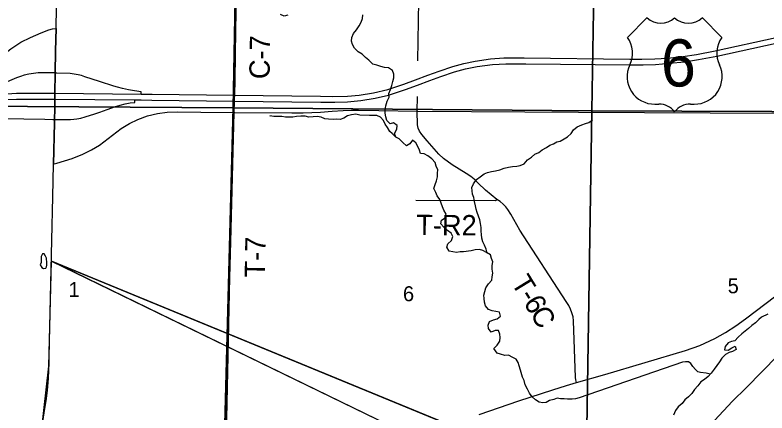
# Model space of a CAD drawing. Extents: x -6.2 to 37.4, y 0.2 to 22.2.
# Drawn here: x 6.554 to 7.605, y 19.048 to 19.604 of the extents above; entities that cross this region are included whole.
import ezdxf

# ---------------------------------------------------------------- set-up
doc = ezdxf.new("R2010")
doc.units = 0
for name, color, linetype in [('GM_X_County_Road', 7, 'Continuous'), ('GM_X_County_Road_Text', 7, 'Continuous'), ('GM_X_Interchange_Ramps', 7, 'Continuous'), ('GM_X_Major_River', 7, 'Continuous'), ('GM_X_Minor_Lake', 7, 'Continuous'), ('GM_X_Minor_River', 7, 'Continuous'), ('GM_X_Rail_Line', 7, 'Continuous'), ('GM_X_Section', 7, 'Continuous'), ('GM_X_Section_Text', 7, 'Continuous'), ('GM_X_State_Route', 7, 'Continuous'), ('GM_X_Township_Road', 7, 'Continuous'), ('GM_X_Township_Road_Text', 7, 'Continuous'), ('GM_X_US_Route', 7, 'Continuous'), ('GM_X_US_Shield', 7, 'Continuous'), ('SH_Border', 7, 'Continuous'), ('SH_Data', 7, 'Continuous')]:
    doc.layers.add(name, color=color, linetype=linetype)

msp = doc.modelspace()

# ---------------------------------------------------------------- linework, layer by layer
at = {"layer": 'GM_X_County_Road'}
for p, q in [((6.6114, 19.5852), (6.6108, 19.5541)), ((6.6108, 19.5541), (6.6102, 19.5231)), ((6.6095, 19.4733), (6.6092, 19.4584)), ((6.8601, 19.4679), (6.8611, 19.4679)), ((6.6092, 19.4584), (6.6091, 19.4536)), ((6.6091, 19.4536), (6.6078, 19.3959)), ((6.6078, 19.3959), (6.6088, 19.3961))]:
    msp.add_line(p, q, dxfattribs=at)
for points in [[(6.3606, 19.478), (6.3805, 19.4779), (6.3946, 19.4779), (6.4079, 19.479), (6.4213, 19.4809), (6.4353, 19.4839), (6.4511, 19.4886), (6.4659, 19.4948), (6.4798, 19.5023), (6.4896, 19.5085), (6.5027, 19.5177), (6.5106, 19.5245), (6.5194, 19.5325), (6.5358, 19.5472), (6.5484, 19.5571), (6.5623, 19.5661), (6.5758, 19.5729), (6.5904, 19.5791), (6.6013, 19.5834), (6.6066, 19.5847), (6.6114, 19.5852)], [(6.6102, 19.5231), (6.6097, 19.4948), (6.6096, 19.4868), (6.6096, 19.4753), (6.6095, 19.4733)], [(6.6088, 19.3961), (6.6127, 19.397), (6.6337, 19.4039), (6.6488, 19.4096), (6.6611, 19.4156), (6.6719, 19.4225), (6.684, 19.4316), (6.7022, 19.4455), (6.7141, 19.4528), (6.7258, 19.4583), (6.739, 19.4631), (6.7531, 19.4664), (6.7665, 19.4685), (6.7809, 19.4691), (6.8138, 19.4685), (6.8601, 19.4679)], [(6.8611, 19.4679), (6.941, 19.4674), (6.9567, 19.4674), (6.9688, 19.4679), (6.9811, 19.4685), (6.9971, 19.4698), (7.0126, 19.4708), (7.0239, 19.4714), (7.034, 19.4714), (7.0624, 19.471), (7.116, 19.47), (7.117, 19.47)], [(7.117, 19.47), (7.3413, 19.4683), (7.6173, 19.4672), (7.6183, 19.4672)], [(7.2025, 19.046), (7.2581, 19.0649), (7.3056, 19.0804), (7.3245, 19.0864), (7.3387, 19.0907), (7.3782, 19.102), (7.4908, 19.1355), (7.5109, 19.1426), (7.5319, 19.1522), (7.5467, 19.1605), (7.5613, 19.1699), (7.5746, 19.1796), (7.6168, 19.2118)]]:
    msp.add_lwpolyline(points, dxfattribs=at)
at = {"layer": 'GM_X_Interchange_Ramps'}
for points in [[(6.6102, 19.5231), (6.6087, 19.5232), (6.6072, 19.5233), (6.5863, 19.5232), (6.5798, 19.5226), (6.5732, 19.5216), (6.567, 19.52), (6.5617, 19.5183), (6.5563, 19.5164), (6.5275, 19.5041), (6.5073, 19.4954), (6.4886, 19.487), (6.4897, 19.4839)], [(6.7302, 19.4936), (6.7301, 19.4969), (6.7212, 19.4984), (6.7126, 19.4998), (6.7042, 19.5015), (6.6972, 19.5032), (6.6923, 19.5047), (6.6722, 19.5111), (6.6517, 19.518), (6.6468, 19.5195), (6.6421, 19.5207), (6.6367, 19.5216), (6.631, 19.5223), (6.6124, 19.5231), (6.6102, 19.5231)], [(6.6092, 19.4584), (6.612, 19.4584), (6.6318, 19.458), (6.6361, 19.4586), (6.6406, 19.4591), (6.6458, 19.4601), (6.6522, 19.4618), (6.6658, 19.4662), (6.6725, 19.4685), (6.683, 19.4724), (6.6895, 19.4746), (6.6932, 19.4759), (6.701, 19.4784), (6.7078, 19.48), (6.7148, 19.4813), (6.7213, 19.4821), (6.7214, 19.4857)], [(6.4296, 19.4445), (6.4315, 19.4413), (6.4367, 19.4437), (6.443, 19.4467), (6.45, 19.4496), (6.4586, 19.4527), (6.4661, 19.4549), (6.4765, 19.4574), (6.4872, 19.4592), (6.4966, 19.4598), (6.5071, 19.4602), (6.5958, 19.4587), (6.6071, 19.4584), (6.6092, 19.4584)]]:
    msp.add_lwpolyline(points, dxfattribs=at)
at = {"layer": 'GM_X_Major_River'}
msp.add_lwpolyline([(7.606, 19.1862), (7.5972, 19.182), (7.5932, 19.1789), (7.5884, 19.1742), (7.5834, 19.1703), (7.5786, 19.1663), (7.5742, 19.1623), (7.5694, 19.1588), (7.5646, 19.1539), (7.5599, 19.149), (7.555, 19.148), (7.5502, 19.146), (7.546, 19.1411), (7.5453, 19.1362), (7.5502, 19.1361), (7.5556, 19.1394), (7.5604, 19.1414), (7.5614, 19.1367), (7.5566, 19.1339), (7.5517, 19.1327), (7.5467, 19.1297), (7.5415, 19.1249), (7.5384, 19.1196), (7.5347, 19.1143), (7.5308, 19.1093), (7.5269, 19.104), (7.5227, 19.099), (7.5173, 19.0951), (7.5123, 19.0916), (7.5079, 19.0863), (7.5036, 19.0811), (7.4995, 19.0756), (7.4949, 19.0706), (7.4897, 19.0663), (7.486, 19.0612), (7.4808, 19.0566), (7.4767, 19.0515), (7.474, 19.0451)], dxfattribs=at)
at = {"layer": 'GM_X_Minor_Lake'}
msp.add_line((6.5986, 19.2581), (6.598, 19.2645), dxfattribs=at)
msp.add_lwpolyline([(6.598, 19.2645), (6.5965, 19.2674), (6.5949, 19.2706), (6.5924, 19.2703), (6.5906, 19.2666), (6.5905, 19.2586), (6.5893, 19.2552), (6.5917, 19.2514), (6.5941, 19.2498), (6.5971, 19.2505), (6.5979, 19.2522), (6.5983, 19.2546), (6.5986, 19.2581)], dxfattribs=at)
at = {"layer": 'GM_X_Minor_River'}
for points in [[(6.935, 19.6042), (6.9302, 19.6027), (6.9252, 19.6047)], [(7.0859, 19.4335), (7.0842, 19.4388), (7.0874, 19.4445), (7.088, 19.4496), (7.083, 19.4535), (7.0782, 19.452), (7.0737, 19.457), (7.0723, 19.4618), (7.0713, 19.4671), (7.0712, 19.4719), (7.0722, 19.4771), (7.0742, 19.4836), (7.0766, 19.4896), (7.0765, 19.4943), (7.0787, 19.5), (7.0805, 19.5055), (7.0819, 19.5111), (7.0833, 19.5164), (7.0834, 19.5217), (7.0816, 19.5265), (7.0759, 19.5302), (7.0705, 19.5307), (7.065, 19.5323), (7.0597, 19.5343), (7.0539, 19.5355), (7.0486, 19.5409), (7.0436, 19.5448), (7.0391, 19.5496), (7.0337, 19.5529), (7.0286, 19.5577), (7.0257, 19.5631), (7.0243, 19.5678), (7.0245, 19.573), (7.0269, 19.5784), (7.031, 19.5833), (7.0351, 19.5893), (7.0378, 19.5942), (7.0394, 19.5993), (7.04, 19.6044)], [(7.0494, 19.4637), (7.0356, 19.4643), (7.0301, 19.4655), (7.0242, 19.4646), (7.0187, 19.4632), (7.0135, 19.4599), (7.0084, 19.4583), (7.0034, 19.4587), (6.9985, 19.4582), (6.9921, 19.4589), (6.987, 19.459), (6.9817, 19.4613), (6.9764, 19.4624), (6.9705, 19.4617), (6.9648, 19.4614), (6.9593, 19.4627), (6.9536, 19.4629), (6.9474, 19.4625), (6.9421, 19.4616), (6.9369, 19.4615), (6.932, 19.4616), (6.9267, 19.4622), (6.9155, 19.4624), (6.91, 19.4633), (6.9106, 19.4632)], [(7.1191, 19.4155), (7.1167, 19.4207), (7.1142, 19.4254), (7.1093, 19.4295), (7.1056, 19.4243), (7.1008, 19.4215), (7.096, 19.4261), (7.0908, 19.4311), (7.0859, 19.4335), (7.081, 19.4387), (7.0777, 19.4416), (7.0745, 19.4468), (7.0712, 19.4517), (7.0688, 19.4567), (7.0647, 19.4615), (7.0596, 19.4637), (7.0547, 19.4636), (7.05, 19.4637), (7.0494, 19.4637)], [(7.2137, 19.2716), (7.2125, 19.277), (7.2099, 19.2826), (7.2077, 19.2873), (7.2065, 19.2925), (7.2058, 19.2974), (7.2053, 19.3022), (7.2052, 19.3075), (7.2046, 19.3128), (7.2033, 19.3179), (7.2015, 19.3231), (7.1999, 19.3282), (7.1983, 19.333), (7.1972, 19.3378), (7.196, 19.3435), (7.195, 19.349), (7.1933, 19.3538), (7.1927, 19.3585), (7.1925, 19.3633), (7.1947, 19.3684), (7.199, 19.3742), (7.2038, 19.3781), (7.2095, 19.3822), (7.2143, 19.384), (7.2198, 19.3854), (7.2252, 19.3863), (7.2313, 19.3881), (7.2377, 19.3901), (7.2435, 19.3915), (7.249, 19.3925), (7.255, 19.3928), (7.2598, 19.3937), (7.2655, 19.3964), (7.2702, 19.4017), (7.2757, 19.4058), (7.2805, 19.4097), (7.2859, 19.4121), (7.2907, 19.416), (7.2964, 19.4191), (7.3014, 19.4222), (7.3062, 19.4243), (7.311, 19.4268), (7.3157, 19.4279), (7.3213, 19.431), (7.3261, 19.4338), (7.3309, 19.4387), (7.3342, 19.4437), (7.3396, 19.4478), (7.3459, 19.4506), (7.3509, 19.4524), (7.3556, 19.4542), (7.3606, 19.4573), (7.3608, 19.4577)], [(7.3421, 19.0692), (7.3371, 19.068), (7.3324, 19.0673), (7.3261, 19.0674), (7.3212, 19.0681), (7.3164, 19.0679), (7.3115, 19.0688), (7.3068, 19.0671), (7.301, 19.0655), (7.2963, 19.0626), (7.2915, 19.0625), (7.2866, 19.0631), (7.2813, 19.0666), (7.2765, 19.0707), (7.2728, 19.0758), (7.27, 19.0814), (7.2669, 19.0875), (7.2653, 19.0936), (7.2633, 19.0984), (7.2601, 19.1079), (7.2585, 19.1138), (7.2568, 19.1186), (7.2543, 19.1234), (7.2494, 19.1259), (7.2433, 19.1287), (7.2382, 19.1284), (7.2324, 19.1304), (7.2275, 19.1318), (7.2232, 19.1381), (7.2275, 19.143), (7.2315, 19.1484), (7.232, 19.1537), (7.2313, 19.1585), (7.2295, 19.1635), (7.2248, 19.1632), (7.2194, 19.1611), (7.2157, 19.1661), (7.2149, 19.1709), (7.2168, 19.1758), (7.2226, 19.1784), (7.2277, 19.1798), (7.2325, 19.1835), (7.2311, 19.1889), (7.226, 19.1901), (7.2207, 19.1909), (7.2156, 19.1927), (7.2112, 19.1977), (7.2099, 19.203), (7.2096, 19.2082), (7.2091, 19.2129), (7.2104, 19.2178), (7.212, 19.2231), (7.2157, 19.2284), (7.2201, 19.2336), (7.2209, 19.2385), (7.2216, 19.2437), (7.2206, 19.2492), (7.2206, 19.2543), (7.2215, 19.2594), (7.2199, 19.2642), (7.2182, 19.2689), (7.2126, 19.2723), (7.2077, 19.275), (7.2028, 19.2764), (7.1969, 19.2763), (7.1914, 19.2747), (7.1808, 19.2733), (7.1758, 19.2732), (7.1711, 19.2724), (7.1656, 19.2734), (7.1607, 19.2744), (7.1572, 19.2798), (7.1588, 19.2847), (7.1638, 19.2892), (7.1656, 19.2945), (7.1632, 19.2992), (7.1582, 19.3033), (7.1531, 19.3076), (7.1488, 19.3126), (7.1499, 19.3177), (7.155, 19.321), (7.1563, 19.3261), (7.1533, 19.3313), (7.1511, 19.3364), (7.1495, 19.3412), (7.1475, 19.3462), (7.1438, 19.3514), (7.142, 19.3561), (7.1394, 19.3619), (7.1412, 19.3673), (7.1428, 19.3726), (7.1443, 19.3781), (7.1443, 19.383), (7.1446, 19.388), (7.1426, 19.3931), (7.141, 19.3981), (7.1363, 19.4031), (7.1309, 19.4075), (7.1258, 19.4101), (7.1204, 19.4107), (7.1191, 19.4155)], [(7.5254, 19.1022), (7.5199, 19.1036), (7.5116, 19.1048), (7.5082, 19.1055), (7.505, 19.1089), (7.5011, 19.113), (7.4983, 19.1172), (7.495, 19.1197), (7.491, 19.1194), (7.4866, 19.1193), (7.3421, 19.0692)]]:
    msp.add_lwpolyline(points, dxfattribs=at)
at = {"layer": 'GM_X_Rail_Line'}
for points in [[(6.5463, 18.8048), (6.5746, 18.7941), (6.6077, 18.7802), (6.6178, 18.7761), (6.6321, 18.7693), (6.6777, 18.7471), (6.6958, 18.7366), (6.7158, 18.727), (6.769, 18.7036), (6.8089, 18.6833), (6.8377, 18.6726), (6.8465, 18.9014), (6.8482, 18.9745), (6.8539, 19.2377), (6.86, 19.4681), (6.8603, 19.4842), (6.8604, 19.4882), (6.8605, 19.4922), (6.861, 19.5138), (6.8637, 19.6871)], [(6.8637, 19.6871), (6.861, 19.5138), (6.8605, 19.4922), (6.8604, 19.4882), (6.8603, 19.4842), (6.86, 19.4681), (6.8539, 19.2377), (6.8482, 18.9745)], [(7.6417, 19.1508), (7.5757, 19.0831), (7.5566, 19.0646), (7.5189, 19.0243)], [(7.5189, 19.0243), (7.5566, 19.0646), (7.5757, 19.0831), (7.6417, 19.1508)]]:
    msp.add_lwpolyline(points, dxfattribs=at)
at = {"layer": 'GM_X_Section'}
for points in [[(6.3665, 19.9817), (6.8683, 19.9802), (6.8588, 19.4746), (6.3553, 19.4779)], [(6.8683, 19.9802), (7.3685, 19.9738), (7.36, 19.4705), (6.8588, 19.4746)], [(7.3685, 19.9738), (7.8696, 19.9699), (7.8628, 19.4683), (7.36, 19.4705)], [(6.3553, 19.4779), (6.8588, 19.4746), (6.8457, 18.9796), (6.3469, 18.9745)], [(6.8588, 19.4746), (7.36, 19.4705), (7.352, 18.968), (6.8456, 18.9719), (6.8457, 18.9796)], [(7.36, 19.4705), (7.8628, 19.4683), (7.8598, 19.2768), (7.8447, 19.2016), (7.8412, 18.9938), (7.5531, 18.9944), (7.4216, 18.9679), (7.352, 18.968)]]:
    msp.add_lwpolyline(points, close=True, dxfattribs=at)
at = {"layer": 'GM_X_State_Route'}
for p, q in [((6.6108, 19.5541), (6.6114, 19.5852)), ((6.6102, 19.5231), (6.6108, 19.5541)), ((6.6092, 19.4584), (6.6095, 19.4733)), ((6.6091, 19.4536), (6.6092, 19.4584)), ((6.6078, 19.3959), (6.6091, 19.4536))]:
    msp.add_line(p, q, dxfattribs=at)
for points in [[(6.6114, 19.5852), (6.6136, 19.7025), (6.6137, 19.7089)], [(6.6095, 19.4733), (6.6096, 19.4753), (6.6096, 19.4868), (6.6097, 19.4948), (6.6102, 19.5231)], [(6.6029, 19.1685), (6.6068, 19.35), (6.6078, 19.3959)], [(6.6016, 19.1181), (6.602, 19.126), (6.6029, 19.1685)], [(6.5867, 18.8919), (6.5862, 18.9005), (6.5851, 18.9136), (6.5848, 18.9282), (6.5867, 18.9665), (6.5873, 18.9817), (6.5884, 18.9993), (6.5909, 19.0241), (6.5947, 19.0484), (6.5975, 19.0652), (6.5994, 19.0797), (6.6007, 19.0966), (6.6016, 19.1181)]]:
    msp.add_lwpolyline(points, dxfattribs=at)
at = {"layer": 'GM_X_Township_Road'}
for p, q in [((6.8554, 19.2875), (6.8601, 19.4679)), ((6.854, 19.2374), (6.8554, 19.2875))]:
    msp.add_line(p, q, dxfattribs=at)
for points in [[(7.117, 19.54), (7.1181, 19.6241), (7.1186, 19.7513), (7.1208, 19.8757), (7.1228, 19.9751)], [(6.8612, 19.5135), (6.8645, 19.6776), (6.8652, 19.7212)], [(7.3387, 19.0907), (7.3377, 19.0944), (7.3371, 19.0979), (7.3343, 19.1768), (7.3337, 19.1824), (7.3321, 19.1882), (7.3301, 19.1934), (7.3276, 19.1982), (7.3241, 19.2041), (7.2595, 19.3037), (7.2469, 19.3261), (7.2427, 19.3325), (7.2397, 19.3361), (7.236, 19.3398), (7.2317, 19.3434), (7.2271, 19.3465), (7.2113, 19.3597), (7.2013, 19.3694), (7.1954, 19.3747), (7.1908, 19.3785), (7.1845, 19.3828), (7.1647, 19.395), (7.1526, 19.4037), (7.1464, 19.4097), (7.1297, 19.4284), (7.1225, 19.4372), (7.119, 19.442), (7.1171, 19.446), (7.1162, 19.4508), (7.116, 19.47), (7.1164, 19.4902)], [(7.1139, 19.3454), (7.2252, 19.345), (7.2271, 19.3465)]]:
    msp.add_lwpolyline(points, dxfattribs=at)
at = {"layer": 'GM_X_US_Route'}
for points in [[(6.7302, 19.4936), (6.7455, 19.4936), (6.8594, 19.492), (6.8606, 19.492), (6.9811, 19.4907), (6.9983, 19.4904), (7.0186, 19.491), (7.0349, 19.4922), (7.0549, 19.4954), (7.0749, 19.5002), (7.0973, 19.5074), (7.1137, 19.5135), (7.131, 19.5201), (7.1465, 19.5259), (7.1657, 19.5323), (7.181, 19.5363), (7.1968, 19.5397), (7.2184, 19.5431), (7.2371, 19.5442), (7.2652, 19.5444), (7.413, 19.5425), (7.43, 19.5423), (7.4479, 19.5429), (7.4658, 19.5441), (7.4869, 19.5464), (7.5063, 19.5492), (7.5321, 19.5541), (7.6175, 19.5726)], [(6.7214, 19.4857), (6.7304, 19.4855), (6.7454, 19.4851), (6.8597, 19.484), (6.8604, 19.484), (6.9815, 19.4826), (7.0008, 19.4823), (7.0187, 19.4831), (7.0374, 19.4849), (7.0574, 19.488), (7.0758, 19.4921), (7.0998, 19.5001), (7.1163, 19.5061), (7.1335, 19.5127), (7.1491, 19.5185), (7.1682, 19.525), (7.1835, 19.5289), (7.1997, 19.5322), (7.221, 19.5351), (7.2399, 19.5362), (7.2677, 19.5361), (7.4129, 19.5344), (7.4317, 19.5346), (7.4488, 19.5352), (7.4683, 19.5367), (7.4895, 19.539), (7.5089, 19.5419), (7.5346, 19.5467), (7.6177, 19.5647)], [(6.5366, 19.4937), (6.556, 19.4948), (6.5826, 19.4951), (6.6097, 19.4948), (6.7302, 19.4936)], [(6.5392, 19.4861), (6.5563, 19.4868), (6.5828, 19.4868), (6.6061, 19.4868)], [(6.6061, 19.4868), (6.6096, 19.4868), (6.7214, 19.4857)]]:
    msp.add_lwpolyline(points, dxfattribs=at)
at = {"layer": 'GM_X_US_Shield'}
for p, q in [((7.4372, 19.6005), (7.4097, 19.573)), ((7.5415, 19.573), (7.5141, 19.6005)), ((7.4481, 19.4796), (7.4536, 19.4796)), ((7.4976, 19.4796), (7.5031, 19.4796))]:
    msp.add_line(p, q, dxfattribs=at)
for centre, radius, start, end in [((7.4564, 19.6201), 0.0275, 225.573, 314.427), ((7.4948, 19.6201), 0.0275, 225.573, 314.427), ((7.3782, 19.5509), 0.0385, 334.5471, 35.0009), ((7.573, 19.5509), 0.0385, 144.9991, 205.4529), ((7.4477, 19.5181), 0.0385, 154.8319, 270.6383), ((7.5035, 19.5181), 0.0385, 269.3617, 25.1681), ((7.4536, 19.4522), 0.0275, 36.8699, 90), ((7.4976, 19.4522), 0.0275, 90, 143.1301)]:
    msp.add_arc(centre, radius, start, end, dxfattribs=at)
at = {"layer": 'SH_Border'}
for p, q in [((6.6049, 19.2604), (8.9944, 18.2777)), ((8.9944, 18.0995), (6.6049, 19.2604))]:
    msp.add_line(p, q, dxfattribs=at)
at = {"layer": 'SH_Data'}
msp.add_lwpolyline([(6.5867, 18.8919), (6.585, 18.9178), (6.5849, 18.9314), (6.5861, 18.9533), (6.5878, 18.9894), (6.5914, 19.027), (6.6014, 19.1137), (6.6049, 19.2604)], dxfattribs=at)
msp.add_lwpolyline([(8.9944, 18.0995), (8.9944, 18.2777), (6.6049, 19.2604)], close=True, dxfattribs=at)

# ---------------------------------------------------------------- texts
at = {"layer": 'GM_X_County_Road_Text'}
msp.add_text('C-7', height=0.02841, rotation=89.0838, dxfattribs=at).set_placement((6.9097, 19.5144))
at = {"layer": 'GM_X_Section_Text'}
for s, p in [('5', (7.5497, 19.2154)), ('1', (6.6289, 19.2102)), ('6', (7.0961, 19.2043))]:
    msp.add_text(s, height=0.0209, rotation=0, dxfattribs=at).set_placement(p)
at = {"layer": 'GM_X_Township_Road_Text'}
for s, height, rotation, p in [('T-R2', 0.02841, 359.6746, (7.1146, 19.2967)), ('T-7', 0.02841, 89.0457, (6.9033, 19.2372)), ('T', 0.0284, 301.5025, (7.2466, 19.2301)), ('-', 0.0284, 301.5095, (7.2577, 19.212)), ('6', 0.0284, 301.5497, (7.2638, 19.202)), ('C', 0.0284, 300.1612, (7.2729, 19.1873))]:
    msp.add_text(s, height=height, rotation=rotation, dxfattribs=at).set_placement(p)
at = {"layer": 'GM_X_US_Shield'}
msp.add_text('6', height=0.0659, dxfattribs=at).set_placement((7.4564, 19.5043))

doc.saveas('drawing.dxf')
